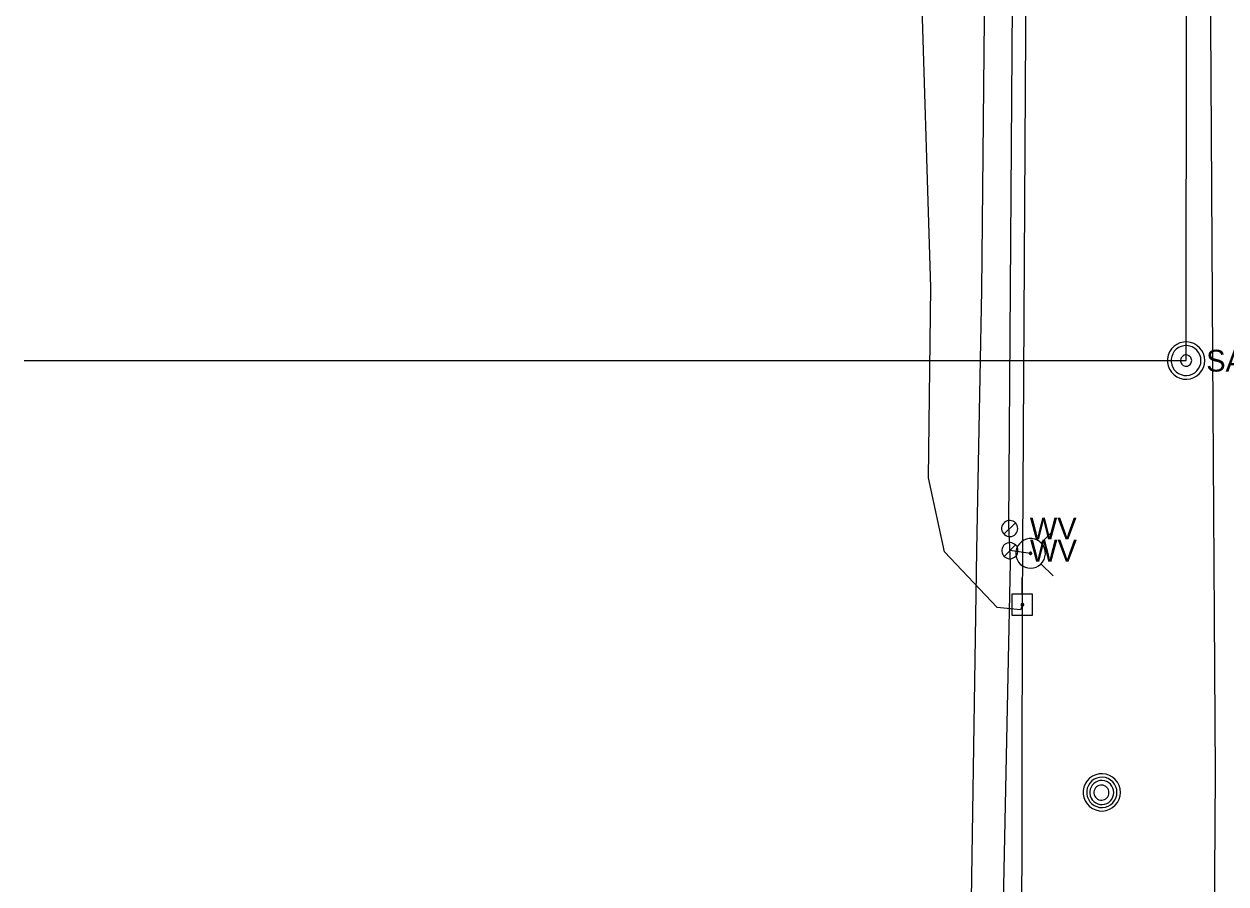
# Model space of a CAD drawing. Extents: x 600849 to 606371, y 330010 to 403088.
# Drawn here: x 601855.5 to 602068.1, y 365365.8 to 365518 of the extents above; entities that cross this region are included whole.
import ezdxf

# ---------------------------------------------------------------- set-up
doc = ezdxf.new("R2010")
doc.units = 0
for name, color, linetype in [('E_UTL_E_UG', 7, 'Continuous'), ('E_UTL_EPowerPole', 7, 'Continuous'), ('E_UTL_MH', 7, 'Continuous'), ('E_UTL_Overhead', 7, 'Continuous'), ('E_UTL_SAN', 7, 'Continuous'), ('E_UTL_SAN_UG', 7, 'Continuous'), ('E_UTL_T_UG', 7, 'Continuous'), ('E_UTL_W', 7, 'Continuous'), ('E_UTL_W_UG', 7, 'Continuous'), ('E_UTL_WHydrant', 7, 'Continuous')]:
    doc.layers.add(name, color=color, linetype=linetype)

msp = doc.modelspace()

# ---------------------------------------------------------------- linework, layer by layer
at = {"layer": 'E_UTL_E_UG'}
for points in [[(602021.41, 365028.73), (602020.83, 365074.13), (602021.95, 365124.92), (602021.93, 365126), (602022.82, 365183.21), (602022.62, 365238.98), (602022.59, 365248.33), (602024.28, 365305.75), (602023.11, 365363.12), (602024.04, 365424.8), (602024.95, 365470.87), (602025.57, 365530.92), (602025.04, 365537.62)], [(602032.13, 365415.23), (602031.77, 365414.31), (602027.68, 365414.77), (602018.35, 365424.58), (602015.49, 365437.66), (602015.93, 365471.35), (602014.13, 365530.48)]]:
    msp.add_lwpolyline(points, dxfattribs=at)
at = {"layer": 'E_UTL_EPowerPole'}
for points in [[(602032.1, 365417.08), (602032.1, 365419.98)], [(602033.94, 365417.08), (602030.26, 365417.08)], [(602030.26, 365417.08), (602030.26, 365413.38)], [(602033.94, 365413.38), (602033.94, 365417.08)], [(602032.37, 365415.23), (602032.37, 365415.28), (602032.35, 365415.32), (602032.33, 365415.36), (602032.3, 365415.4), (602032.27, 365415.43), (602032.23, 365415.45), (602032.19, 365415.46), (602032.14, 365415.47), (602032.1, 365415.47), (602032.05, 365415.46), (602032.01, 365415.44), (602031.98, 365415.41), (602031.94, 365415.38), (602031.92, 365415.34), (602031.9, 365415.3), (602031.89, 365415.26), (602031.89, 365415.21), (602031.9, 365415.17), (602031.92, 365415.12), (602031.94, 365415.09), (602031.98, 365415.05), (602032.01, 365415.03), (602032.05, 365415.01), (602032.1, 365415), (602032.14, 365414.99), (602032.19, 365415), (602032.23, 365415.02), (602032.27, 365415.04), (602032.3, 365415.07), (602032.33, 365415.1), (602032.35, 365415.14), (602032.37, 365415.19), (602032.37, 365415.23)], [(602030.26, 365413.38), (602033.94, 365413.38)]]:
    msp.add_lwpolyline(points, dxfattribs=at)
at = {"layer": 'E_UTL_MH'}
for points in [[(602049.47, 365382.04), (602049.42, 365382.66), (602049.24, 365383.27), (602048.95, 365383.82), (602048.56, 365384.32), (602048.09, 365384.73), (602047.55, 365385.04), (602046.95, 365385.25), (602046.33, 365385.34), (602045.71, 365385.31), (602045.1, 365385.16), (602044.52, 365384.9), (602044.01, 365384.53), (602043.58, 365384.08), (602043.24, 365383.55), (602043.01, 365382.97), (602042.89, 365382.35), (602042.89, 365381.73), (602043.01, 365381.11), (602043.24, 365380.53), (602043.58, 365380), (602044.01, 365379.55), (602044.52, 365379.18), (602045.1, 365378.92), (602045.71, 365378.77), (602046.33, 365378.74), (602046.95, 365378.83), (602047.55, 365379.04), (602048.09, 365379.35), (602048.56, 365379.76), (602048.95, 365380.26), (602049.24, 365380.81), (602049.42, 365381.42), (602049.47, 365382.04)], [(602048.86, 365382.04), (602048.81, 365382.54), (602048.67, 365383.03), (602048.43, 365383.48), (602048.12, 365383.88), (602047.74, 365384.22), (602047.29, 365384.47), (602046.81, 365384.64), (602046.31, 365384.71), (602045.8, 365384.69), (602045.31, 365384.57), (602044.84, 365384.35), (602044.43, 365384.06), (602044.08, 365383.69), (602043.8, 365383.26), (602043.61, 365382.79), (602043.52, 365382.29), (602043.52, 365381.78), (602043.61, 365381.28), (602043.8, 365380.81), (602044.08, 365380.38), (602044.43, 365380.01), (602044.84, 365379.72), (602045.31, 365379.51), (602045.8, 365379.39), (602046.31, 365379.36), (602046.81, 365379.43), (602047.29, 365379.6), (602047.74, 365379.86), (602048.12, 365380.19), (602048.43, 365380.59), (602048.67, 365381.04), (602048.81, 365381.53), (602048.86, 365382.04)], [(602048.3, 365382.01), (602048.26, 365382.41), (602048.14, 365382.8), (602047.96, 365383.16), (602047.71, 365383.48), (602047.4, 365383.74), (602047.05, 365383.94), (602046.67, 365384.08), (602046.27, 365384.13), (602045.86, 365384.11), (602045.47, 365384.02), (602045.1, 365383.85), (602044.77, 365383.62), (602044.49, 365383.32), (602044.27, 365382.98), (602044.12, 365382.61), (602044.05, 365382.21), (602044.05, 365381.81), (602044.12, 365381.41), (602044.27, 365381.03), (602044.49, 365380.69), (602044.77, 365380.4), (602045.1, 365380.16), (602045.47, 365380), (602045.86, 365379.9), (602046.27, 365379.88), (602046.67, 365379.94), (602047.05, 365380.07), (602047.4, 365380.27), (602047.71, 365380.54), (602047.96, 365380.86), (602048.14, 365381.22), (602048.26, 365381.6), (602048.3, 365382.01)], [(602047.44, 365381.99), (602047.42, 365382.24), (602047.35, 365382.49), (602047.23, 365382.71), (602047.07, 365382.91), (602046.88, 365383.08), (602046.66, 365383.2), (602046.42, 365383.29), (602046.17, 365383.32), (602045.92, 365383.31), (602045.67, 365383.25), (602045.44, 365383.15), (602045.24, 365383), (602045.06, 365382.82), (602044.92, 365382.6), (602044.83, 365382.37), (602044.78, 365382.12), (602044.78, 365381.87), (602044.83, 365381.62), (602044.92, 365381.38), (602045.06, 365381.17), (602045.24, 365380.99), (602045.44, 365380.84), (602045.67, 365380.73), (602045.92, 365380.67), (602046.17, 365380.66), (602046.42, 365380.7), (602046.66, 365380.78), (602046.88, 365380.91), (602047.07, 365381.07), (602047.23, 365381.27), (602047.35, 365381.5), (602047.42, 365381.74), (602047.44, 365381.99)]]:
    msp.add_lwpolyline(points, dxfattribs=at)
at = {"layer": 'E_UTL_Overhead'}
msp.add_lwpolyline([(602023.8, 363946.92), (602023.98, 364037.98), (602025.57, 364145.3), (602025.83, 364287.76), (602027.16, 364559.33), (602028.92, 364756.04), (602029.03, 364834.91), (602029.56, 364946.13), (602030.41, 365117.16), (602031.91, 365287.51), (602032.13, 365415.23), (602033.07, 365577.35), (602034.21, 365759.49), (602035.29, 365915.56), (602035.65, 366066.63), (602037.15, 366259.2), (602038.14, 366378.17), (602037.53, 366468.16), (602038.3, 366629.6), (602038.45, 366764.67), (602038.7, 366805.21), (602049.62, 366998.37), (602049.62, 367041.99)], dxfattribs=at)
at = {"layer": 'E_UTL_SAN'}
for points in [[(602064.39, 365458.43), (602064.33, 365459.05), (602064.15, 365459.65), (602063.86, 365460.21), (602063.48, 365460.7), (602063, 365461.11), (602062.46, 365461.43), (602061.87, 365461.63), (602061.25, 365461.72), (602060.62, 365461.69), (602060.01, 365461.54), (602059.44, 365461.28), (602058.93, 365460.92), (602058.49, 365460.47), (602058.16, 365459.94), (602057.92, 365459.36), (602057.8, 365458.74), (602057.8, 365458.11), (602057.92, 365457.5), (602058.16, 365456.91), (602058.49, 365456.39), (602058.93, 365455.93), (602059.44, 365455.57), (602060.01, 365455.31), (602060.62, 365455.16), (602061.25, 365455.13), (602061.87, 365455.22), (602062.46, 365455.42), (602063, 365455.74), (602063.48, 365456.15), (602063.86, 365456.64), (602064.15, 365457.2), (602064.33, 365457.8), (602064.39, 365458.43)], [(602063.73, 365458.43), (602063.68, 365458.93), (602063.54, 365459.41), (602063.31, 365459.85), (602063, 365460.25), (602062.62, 365460.58), (602062.19, 365460.83), (602061.71, 365460.99), (602061.21, 365461.06), (602060.71, 365461.04), (602060.23, 365460.92), (602059.77, 365460.71), (602059.36, 365460.42), (602059.01, 365460.06), (602058.74, 365459.64), (602058.56, 365459.17), (602058.46, 365458.68), (602058.46, 365458.18), (602058.56, 365457.68), (602058.74, 365457.22), (602059.01, 365456.79), (602059.36, 365456.43), (602059.77, 365456.14), (602060.23, 365455.93), (602060.71, 365455.81), (602061.21, 365455.79), (602061.71, 365455.86), (602062.19, 365456.02), (602062.62, 365456.28), (602063, 365456.6), (602063.31, 365457), (602063.54, 365457.45), (602063.68, 365457.93), (602063.73, 365458.43)], [(602062.08, 365458.43), (602062.06, 365458.61), (602062.01, 365458.79), (602061.92, 365458.96), (602061.81, 365459.11), (602061.66, 365459.23), (602061.5, 365459.33), (602061.32, 365459.39), (602061.14, 365459.42), (602060.95, 365459.41), (602060.76, 365459.36), (602060.59, 365459.28), (602060.44, 365459.17), (602060.31, 365459.04), (602060.21, 365458.88), (602060.14, 365458.71), (602060.1, 365458.52), (602060.1, 365458.33), (602060.14, 365458.15), (602060.21, 365457.97), (602060.31, 365457.81), (602060.44, 365457.68), (602060.59, 365457.57), (602060.76, 365457.49), (602060.95, 365457.45), (602061.14, 365457.44), (602061.32, 365457.46), (602061.5, 365457.53), (602061.66, 365457.62), (602061.81, 365457.74), (602061.92, 365457.89), (602062.01, 365458.06), (602062.06, 365458.24), (602062.08, 365458.43)]]:
    msp.add_lwpolyline(points, dxfattribs=at)
at = {"layer": 'E_UTL_SAN_UG'}
for p, q in [((602061.09, 365458.43), (602061.55, 365787.84)), ((601855.49, 365458.43), (602061.09, 365458.43))]:
    msp.add_line(p, q, dxfattribs=at)
at = {"layer": 'E_UTL_T_UG'}
msp.add_lwpolyline([(602063.21, 364911.29), (602066.3, 365385.49), (602065.85, 365459.4), (602065.4, 365527.99), (602064.68, 365606.95)], dxfattribs=at)
at = {"layer": 'E_UTL_W'}
for points in [[(602031.3, 365428.71), (602031.28, 365428.98), (602031.2, 365429.24), (602031.08, 365429.48), (602030.91, 365429.69), (602030.71, 365429.87), (602030.47, 365430), (602030.22, 365430.09), (602029.95, 365430.13), (602029.68, 365430.12), (602029.41, 365430.05), (602029.17, 365429.94), (602028.95, 365429.78), (602028.76, 365429.59), (602028.61, 365429.36), (602028.51, 365429.11), (602028.46, 365428.84), (602028.46, 365428.57), (602028.51, 365428.3), (602028.61, 365428.05), (602028.76, 365427.82), (602028.95, 365427.63), (602029.17, 365427.47), (602029.41, 365427.36), (602029.68, 365427.29), (602029.95, 365427.28), (602030.22, 365427.32), (602030.47, 365427.41), (602030.71, 365427.54), (602030.91, 365427.72), (602031.08, 365427.94), (602031.2, 365428.18), (602031.28, 365428.44), (602031.3, 365428.71)], [(602028.87, 365427.7), (602030.89, 365429.71)], [(602031.35, 365424.8), (602031.32, 365425.07), (602031.24, 365425.33), (602031.12, 365425.57), (602030.95, 365425.78), (602030.75, 365425.96), (602030.51, 365426.09), (602030.26, 365426.18), (602029.99, 365426.22), (602029.72, 365426.21), (602029.45, 365426.14), (602029.21, 365426.03), (602028.99, 365425.87), (602028.8, 365425.68), (602028.65, 365425.45), (602028.55, 365425.2), (602028.5, 365424.93), (602028.5, 365424.66), (602028.55, 365424.39), (602028.65, 365424.14), (602028.8, 365423.91), (602028.99, 365423.72), (602029.21, 365423.56), (602029.45, 365423.45), (602029.72, 365423.38), (602029.99, 365423.37), (602030.26, 365423.41), (602030.51, 365423.5), (602030.75, 365423.63), (602030.95, 365423.81), (602031.12, 365424.02), (602031.24, 365424.27), (602031.32, 365424.53), (602031.35, 365424.8)], [(602028.91, 365423.79), (602030.93, 365425.8)]]:
    msp.add_lwpolyline(points, dxfattribs=at)
at = {"layer": 'E_UTL_W_UG'}
for points in [[(602031.82, 365052.3), (602027.97, 365052.84), (602028.36, 365065.68), (602028.59, 365071.64), (602027.87, 365204.62), (602028.59, 365309.99), (602028.87, 365365.51), (602030, 365422.71), (602029.75, 365429.35), (602030.35, 365521.4), (602030.17, 365533.2), (602029.46, 365544.32), (602030.66, 365617.91), (602029.36, 365690.21), (602030.39, 365767.49), (602030.37, 365844.61), (602031.13, 365873.17), (602030.43, 365917.68), (602029.68, 365958.65), (602031.79, 365958.75), (602031.43, 365970.42), (602038.17, 365999.86), (602046.53, 366031.44), (602046.75, 366041.93)], [(602033.57, 365424.31), (602029.92, 365424.8)]]:
    msp.add_lwpolyline(points, dxfattribs=at)
at = {"layer": 'E_UTL_WHydrant'}
for points in [[(602033.57, 365421.69), (602034.07, 365421.74), (602034.55, 365421.88), (602034.99, 365422.11), (602035.38, 365422.42), (602035.71, 365422.79), (602035.96, 365423.22), (602036.12, 365423.7), (602036.19, 365424.19), (602036.17, 365424.69), (602036.05, 365425.17), (602035.85, 365425.63), (602035.56, 365426.03), (602035.2, 365426.38), (602034.78, 365426.65), (602034.31, 365426.83), (602033.82, 365426.93), (602033.32, 365426.93), (602032.84, 365426.83), (602032.37, 365426.65), (602031.95, 365426.38), (602031.59, 365426.03), (602031.3, 365425.63), (602031.1, 365425.17), (602030.98, 365424.69), (602030.95, 365424.19), (602031.03, 365423.7), (602031.19, 365423.22), (602031.44, 365422.79), (602031.76, 365422.42), (602032.16, 365422.11), (602032.6, 365421.88), (602033.08, 365421.74), (602033.57, 365421.69)], [(602035.41, 365426.15), (602037.55, 365428.29)], [(602033.57, 365424.11), (602033.61, 365424.12), (602033.65, 365424.13), (602033.68, 365424.15), (602033.71, 365424.17), (602033.74, 365424.2), (602033.76, 365424.23), (602033.77, 365424.27), (602033.77, 365424.3), (602033.77, 365424.34), (602033.76, 365424.38), (602033.75, 365424.41), (602033.73, 365424.45), (602033.7, 365424.47), (602033.67, 365424.49), (602033.63, 365424.51), (602033.59, 365424.51), (602033.56, 365424.51), (602033.52, 365424.51), (602033.48, 365424.49), (602033.45, 365424.47), (602033.42, 365424.45), (602033.4, 365424.41), (602033.38, 365424.38), (602033.38, 365424.34), (602033.37, 365424.3), (602033.38, 365424.27), (602033.39, 365424.23), (602033.41, 365424.2), (602033.44, 365424.17), (602033.47, 365424.15), (602033.5, 365424.13), (602033.54, 365424.12), (602033.57, 365424.11)], [(602035.41, 365422.48), (602037.55, 365420.34)]]:
    msp.add_lwpolyline(points, dxfattribs=at)

# ---------------------------------------------------------------- texts
at = {"layer": 'E_UTL_SAN'}
msp.add_text('SAN', height=3.849, dxfattribs=at).set_placement((602064.65, 365456.48))
at = {"layer": 'E_UTL_W'}
for p in [(602033.44, 365426.78), (602033.48, 365422.87)]:
    msp.add_text('WV', height=3.85, dxfattribs=at).set_placement(p)

doc.saveas('drawing.dxf')
